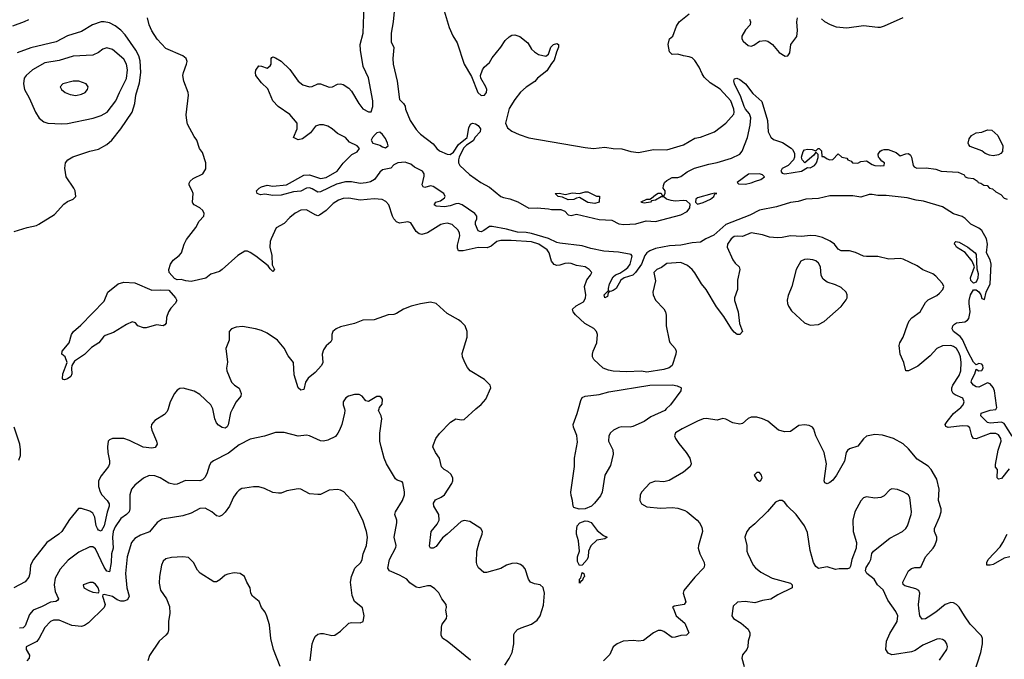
# Model space of a CAD drawing. Header units: inches. Extents: x 2001573 to 2220545, y 644482 to 846830.
# Tile 599 of 656: x 2137150 to 2144150, y 718221 to 722766. Entities that reach past the tile are written whole.
import ezdxf

# ---------------------------------------------------------------- set-up
doc = ezdxf.new("R2010")
doc.units = ezdxf.units.IN
doc.header["$MEASUREMENT"] = 0
for name, color, linetype in [('C1731', 7, 'Continuous'), ('C1732', 7, 'Continuous'), ('C1741', 7, 'Continuous'), ('C1742', 7, 'Continuous')]:
    doc.layers.add(name, color=color, linetype=linetype)

msp = doc.modelspace()

# ---------------------------------------------------------------- linework, layer by layer
at = {"layer": 'C1731', "color": 5}
for points, elevation in [([(2138205.1, 720000), (2138199.1, 719980.9), (2138179.5, 719960.5), (2138110, 719918.3), (2138088.4, 719890), (2138085.4, 719870), (2138088.9, 719848.9), (2138124, 719770), (2138126.7, 719750), (2138114.6, 719725.4), (2138090, 719721.7), (2138029.1, 719729.1), (2137930, 719776.9), (2137890, 719789.7), (2137810, 719791.2), (2137790, 719780.9), (2137780.5, 719770), (2137774.4, 719730), (2137776.4, 719690), (2137790, 719632), (2137788.8, 719610), (2137782, 719590), (2137730, 719525.6), (2137711.5, 719488.5), (2137711.3, 719450), (2137723.5, 719410), (2137733.5, 719390), (2137771.3, 719350), (2137786, 719326), (2137786.3, 719310), (2137772.6, 719267.4), (2137751.6, 719168.4), (2137730, 719131.6), (2137710, 719139.5), (2137702.7, 719150), (2137694.1, 719170), (2137683.7, 719230), (2137670, 719258.7), (2137650, 719272.9), (2137590, 719292.9), (2137567.9, 719292.1), (2137504.7, 719215.3), (2137450.1, 719129.9), (2137428.8, 719110), (2137343.1, 719050), (2137247.8, 718930), (2137228.3, 718890), (2137223, 718830), (2137215.6, 718804.4), (2137189.2, 718770.8), (2137107.8, 718727.8)], 220), ([(2139459.2, 720000), (2139462, 719990), (2139460.5, 719970), (2139440.4, 719890), (2139424.4, 719850), (2139413, 719827), (2139394.9, 719805.1), (2139341.3, 719778.7), (2139310, 719772.1), (2139290, 719773.3), (2139210, 719809.8), (2139190, 719812.7), (2139130, 719807.4), (2139030, 719832), (2138968.3, 719831.7), (2138890, 719806), (2138790, 719784.2), (2138710, 719745.4), (2138634.1, 719685.9), (2138528.2, 719631.8), (2138510, 719616.2), (2138499.9, 719600.1), (2138481.4, 719538.6), (2138467.3, 719512.7), (2138450, 719497.4), (2138431, 719489), (2138330, 719492.3), (2138270, 719465.6), (2138250, 719462.2), (2138210, 719471.7), (2138150, 719511.5), (2138110, 719524), (2138070, 719526.2), (2138030.9, 719509.1), (2137970, 719458.3), (2137945.8, 719430), (2137933.8, 719390), (2137932.6, 719290), (2137928.1, 719270), (2137910.3, 719250), (2137870, 719220.9), (2137830, 719163.1), (2137814.2, 719130), (2137810.5, 719090), (2137814.2, 719010), (2137802.5, 718970), (2137800.2, 718910), (2137790, 718843.5), (2137770, 718848.4), (2137750, 718875.7), (2137690, 719006), (2137670, 719020.4), (2137650, 719019.1), (2137570, 718981.5), (2137494.1, 718925.9), (2137439.3, 718860.7), (2137402.5, 718797.5), (2137394.4, 718750), (2137403.2, 718703.2), (2137427.4, 718650), (2137420.3, 718639.7), (2137407.4, 718632.6), (2137370, 718627.6), (2137310, 718595.9), (2137245.3, 718570), (2137220.7, 718539.3), (2137190, 718458.7), (2137174.6, 718445.4), (2137150, 718441.6)], 240), ([(2138663.8, 720000), (2138648.7, 719971.3), (2138632.7, 719887.3), (2138626.5, 719873.5), (2138610, 719863.5), (2138590, 719867.1), (2138564.2, 719884.2), (2138550, 719901.5), (2138537.5, 719930), (2138526.7, 719990), (2138522.5, 720000)], 220), ([(2140000, 718731.4), (2139990, 718729.3), (2139970, 718734), (2139923.9, 718763.9), (2139902, 718790), (2139850, 718818.8), (2139778.4, 718850), (2139768.4, 718868.4), (2139779.1, 718930), (2139824.9, 719015.1), (2139826.6, 719030), (2139811.9, 719090), (2139831.8, 719191.8), (2139832, 719210), (2139818, 719250), (2139821, 719270), (2139871, 719349), (2139885.3, 719390), (2139886, 719410), (2139875.3, 719475.3), (2139870, 719481.2), (2139833, 719493), (2139823.1, 719503.1), (2139758, 719610), (2139740.9, 719650), (2139719.6, 719730), (2139711.6, 719770), (2139711.7, 719828.3), (2139725.2, 719930), (2139721.2, 719950), (2139702, 719990), (2139705.5, 720000)], 240), ([(2137144.6, 719635.4), (2137155, 719670), (2137157.3, 719710), (2137150.5, 719750), (2137110, 719871.1)], 220), ([(2139214.5, 718210), (2139230, 718331), (2139244, 718370), (2139254.3, 718385.7), (2139270, 718399.5), (2139290, 718405.3), (2139310, 718405.3), (2139370, 718390.5), (2139390, 718393.4), (2139430, 718420.4), (2139490, 718477), (2139510, 718483.7), (2139570, 718480.5), (2139591.6, 718490), (2139598.4, 718530), (2139587.5, 718587.5), (2139530, 718632.7), (2139514.8, 718674.8), (2139501.4, 718770), (2139508.4, 718810), (2139532.2, 718867.8), (2139575.3, 718910), (2139584, 718930), (2139593.2, 718970), (2139616.8, 719030), (2139622.3, 719090), (2139615.9, 719130), (2139590, 719209.5), (2139527.6, 719330), (2139455.6, 719410), (2139430, 719423.5), (2139410, 719427.2), (2139350, 719423), (2139290, 719392.3), (2139270, 719392.3), (2139210, 719398), (2139150, 719429), (2139130, 719432), (2139050, 719418), (2139010, 719402.7), (2138990, 719400.9), (2138950, 719406.6), (2138890, 719433.6), (2138850, 719446), (2138812.5, 719447.5), (2138750, 719438), (2138730, 719434.5), (2138710, 719422.9), (2138693.8, 719406.2), (2138670, 719372), (2138640.8, 719310), (2138610, 719266), (2138590, 719245.6), (2138570, 719235.6), (2138550, 719241.6), (2138515.6, 719270), (2138470, 719296), (2138430, 719293.7), (2138370, 719260.5), (2138310, 719239.7), (2138163.7, 719216.3), (2138126.8, 719193.2), (2138074.2, 719125.8), (2138010, 719102), (2137970, 719080.5), (2137944.7, 719050), (2137915.6, 718950), (2137903.6, 718830), (2137911.9, 718730), (2137927.7, 718670), (2137915.9, 718644.1), (2137890, 718634.2), (2137870, 718635), (2137844, 718644), (2137810, 718667.3), (2137750, 718682), (2137741, 718679), (2137738, 718670), (2137759.1, 718610), (2137750.7, 718590), (2137639.2, 718480.8), (2137610, 718460.9), (2137590, 718454), (2137521, 718461), (2137430, 718499.8), (2137390, 718498.2), (2137370, 718489.7), (2137330, 718446), (2137289.5, 718370.5), (2137272.1, 718347.9), (2137197.3, 718310), (2137195.5, 718290), (2137219.1, 718250), (2137218, 718230), (2137200.4, 718210)], 260), ([(2139002, 718170), (2138955.1, 718290), (2138935.8, 718370), (2138925.6, 718465.6), (2138907.6, 718527.6), (2138895.3, 718555.3), (2138869.4, 718590), (2138851.8, 718631.8), (2138805.2, 718670), (2138792.7, 718690), (2138789.3, 718730), (2138765.2, 718770), (2138749.3, 718809.3), (2138718, 718830), (2138675.5, 718835.5), (2138630, 718827), (2138610, 718818.4), (2138573.8, 718786.2), (2138550, 718771.8), (2138530, 718772), (2138432.9, 718832.9), (2138415.6, 718855.6), (2138386.6, 718910), (2138350, 718944.5), (2138310, 718948), (2138230, 718944.2), (2138190, 718935.6), (2138170, 718918), (2138158, 718890), (2138145, 718810), (2138142.6, 718762.6), (2138151.3, 718711.3), (2138194.9, 718650), (2138215.6, 718595.6), (2138218, 718550), (2138208.9, 718490), (2138208.5, 718430), (2138202.4, 718410), (2138190, 718392.3), (2138142, 718350), (2138072.9, 718247.1), (2138061.7, 718210)], 280)]:
    msp.add_lwpolyline(points, dxfattribs=dict(at, elevation=elevation))
at = {"layer": 'C1731', "color": 5, "elevation": 260}
msp.add_lwpolyline([(2137670, 718766), (2137650, 718766), (2137602, 718750), (2137606, 718730), (2137641, 718710), (2137670, 718699.1), (2137710, 718694), (2137715.3, 718704.7), (2137709.2, 718730), (2137690, 718756)], close=True, dxfattribs=at)
at = {"layer": 'C1732', "color": 5}
for points, elevation in [([(2139823.8, 722950), (2139804.6, 722750), (2139790.3, 722670), (2139792.2, 722610), (2139809.2, 722569.2), (2139803.5, 722490), (2139805.8, 722450), (2139834.4, 722330), (2139850, 722199.1), (2139879.1, 722170), (2139890, 722151), (2139893.4, 722130), (2139927.2, 722050), (2139970, 721984.9), (2139990, 721961.5), (2140000, 721953.8)], 160), ([(2140000, 721696.5), (2139957.8, 721717.8), (2139930, 721738.8), (2139902.4, 721750), (2139890, 721753.1), (2139838, 721750), (2139810, 721734), (2139788.2, 721711.8), (2139730, 721698.3), (2139710, 721682.9), (2139671.8, 721630), (2139644.8, 721615.2), (2139613.7, 721606.3), (2139570, 721602.2), (2139510, 721613.9), (2139466.3, 721613.7), (2139401.7, 721598.3), (2139290, 721543), (2139270, 721541.3), (2139230, 721564.9), (2139210, 721571.4), (2139190, 721568.4), (2139150, 721548.4), (2139097.1, 721542.9), (2139010, 721519.7), (2138950, 721517.7), (2138893.8, 721526.2), (2138862.6, 721522.6), (2138839.3, 721530), (2138834.5, 721550), (2138852.3, 721570), (2138870, 721578.3), (2138910, 721590.3), (2138950, 721584.4), (2139047.5, 721592.5), (2139170, 721660.7), (2139210, 721663.2), (2139290, 721638), (2139330, 721644.7), (2139408, 721690), (2139450, 721747.2), (2139511.8, 721808.2), (2139550, 721827.6), (2139565.1, 721850), (2139549.6, 721870), (2139495.7, 721895.7), (2139467.6, 721930), (2139410, 721958.6), (2139371.2, 721991.2), (2139340.4, 722010), (2139310, 722019.2), (2139281.2, 722018.8), (2139252.7, 722010), (2139217.2, 721962.8), (2139160.5, 721919.5), (2139130, 721913.3), (2139096, 721930), (2139124.2, 721990), (2139123.1, 722030), (2139071.9, 722091.9), (2138988.7, 722148.7), (2138950, 722189.7), (2138913.9, 722273.9), (2138870, 722318), (2138828.2, 722370), (2138825.7, 722390), (2138830, 722407.3), (2138850, 722438), (2138870, 722436), (2138910, 722422), (2138930, 722438), (2138937.2, 722450), (2138938, 722490), (2138942, 722498), (2138950, 722502), (2138970, 722496), (2139010, 722470.4), (2139070, 722412.7), (2139130, 722330.5), (2139163.8, 722303.8), (2139210, 722288.7), (2139230, 722292.7), (2139270, 722310.8), (2139289.3, 722310.7), (2139350, 722287.4), (2139374, 722290), (2139410, 722308.2), (2139430, 722310.4), (2139450, 722304.9), (2139490, 722279.5), (2139510, 722259.3), (2139560.3, 722170), (2139590, 722133.1), (2139630, 722111.5), (2139650, 722110.4), (2139661.6, 722150), (2139659.9, 722190), (2139630, 722353.7), (2139593.2, 722433.2), (2139573.9, 722550), (2139571.4, 722590), (2139591.7, 722670), (2139600.4, 722870)], 160), ([(2137213.7, 722766.3), (2137183.1, 722750), (2137099.1, 722720.9)], 180), ([(2137110, 721260.4), (2137204, 721290), (2137270, 721304.6), (2137286.9, 721313.1), (2137398.8, 721381.2), (2137464.2, 721455.8), (2137490, 721474.9), (2137529.6, 721490.4), (2137549.2, 721510), (2137545.1, 721550), (2137535.6, 721570), (2137481.6, 721650), (2137471.6, 721710), (2137477, 721750), (2137492.7, 721770), (2137528.4, 721791.6), (2137650, 721832.9), (2137710, 721846.3), (2137770, 721878.3), (2137804.7, 721910), (2137869.9, 721990.1), (2137949.9, 722110.1), (2137969.9, 722170), (2137977.1, 722230), (2138001.7, 722318.3), (2138012.3, 722390), (2138007, 722473), (2137997.2, 722510), (2137975.5, 722550), (2137899.1, 722659.1), (2137870, 722690.7), (2137830, 722722), (2137790, 722744.2), (2137751.8, 722751.8), (2137730.1, 722749.9), (2137667.2, 722730), (2137590, 722681.4), (2137490, 722650.6), (2137410, 722608.4), (2137230, 722565.8), (2137132.2, 722530)], 220), ([(2140000, 721242.2), (2139990, 721245.2), (2139970, 721262), (2139930, 721323.1), (2139910, 721329.8), (2139850, 721319.4), (2139829.9, 721329.9), (2139810.9, 721350), (2139799.8, 721370), (2139775.2, 721450), (2139754.4, 721474.4), (2139727.5, 721487.5), (2139670, 721494.4), (2139570, 721483.2), (2139490, 721498.8), (2139450, 721496.5), (2139416.5, 721483.5), (2139378.8, 721461.2), (2139328.1, 721410), (2139282.9, 721377.1), (2139270, 721373.2), (2139250, 721379.5), (2139190, 721415.2), (2139150, 721412.2), (2139108.4, 721391.6), (2139070, 721360.3), (2139030, 721317.2), (2138972.7, 721287.3), (2138939, 721210), (2138931.7, 721190), (2138928.6, 721150), (2138942.2, 721090), (2138945.1, 721025.1), (2138962, 720990), (2138950, 720976), (2138930, 720996), (2138917.4, 721017.4), (2138830, 721086), (2138790, 721112.2), (2138770, 721120.7), (2138750, 721120.3), (2138700.2, 721090), (2138590, 720991.5), (2138570, 720978), (2138510, 720958), (2138474.4, 720930), (2138370, 720906.6), (2138332.3, 720910), (2138298.9, 720918.9), (2138270, 720918.6), (2138250, 720926.8), (2138213.5, 720970), (2138211.1, 720990), (2138223.1, 721030), (2138242.4, 721057.6), (2138285, 721090), (2138301.2, 721110), (2138319.1, 721170), (2138335.5, 721204.5), (2138402.2, 721290), (2138426.5, 721333.5), (2138458.4, 721370), (2138461.6, 721390), (2138451.6, 721410), (2138430, 721429.6), (2138389.7, 721449.7), (2138381.7, 721461.7), (2138378.7, 721470), (2138383.6, 721530), (2138377.6, 721550), (2138354.5, 721590), (2138354.8, 721605.2), (2138361.7, 721618.3), (2138383.3, 721636.7), (2138452.3, 721670), (2138472.9, 721707.1), (2138473.6, 721750), (2138450, 721822), (2138429.4, 721850), (2138409.4, 721910), (2138390, 721937.2), (2138344.2, 722024.2), (2138337.6, 722050), (2138333.6, 722090), (2138351.5, 722230), (2138347.8, 722250), (2138316.4, 722330), (2138311.1, 722370), (2138314, 722390), (2138336.9, 722450), (2138340.7, 722470), (2138334.5, 722490), (2138309.6, 722510), (2138190, 722562.7), (2138126.7, 722626.7), (2138090, 722686.5), (2138072, 722730), (2138060, 722780)], 180), ([(2140000, 720747), (2139990, 720745.4), (2139933.7, 720730), (2139878.6, 720710), (2139830, 720678.8), (2139810, 720671.5), (2139770, 720669.8), (2139670, 720634), (2139590, 720630.9), (2139530, 720606.9), (2139430, 720583.6), (2139399.6, 720570), (2139375.5, 720550), (2139368.9, 720530), (2139368.3, 720491.7), (2139363.4, 720476.6), (2139330, 720449.4), (2139310, 720419.5), (2139299.6, 720390), (2139305.3, 720330), (2139296.9, 720310), (2139250, 720259.7), (2139200.9, 720219.1), (2139181.3, 720190), (2139170, 720138), (2139150, 720133.2), (2139129.5, 720150), (2139102.8, 720242.8), (2139096, 720330), (2139058.5, 720378.5), (2139030, 720432), (2138982.7, 720490), (2138910, 720537.8), (2138870, 720558), (2138827, 720570), (2138734.3, 720585.7), (2138690, 720580.4), (2138657.3, 720570), (2138640.3, 720550), (2138639.5, 720490), (2138615.5, 720430), (2138628.2, 720331.8), (2138620.4, 720290), (2138622, 720270), (2138657, 720190), (2138676.4, 720170), (2138710, 720148.7), (2138725.6, 720110), (2138721.6, 720090), (2138690, 720049.7), (2138663.8, 720000)], 220), ([(2138522.5, 720000), (2138510, 720029.7), (2138430, 720102.5), (2138390, 720125.7), (2138311.8, 720148.2), (2138290, 720146), (2138270, 720133.6), (2138250.2, 720109.8), (2138220.9, 720050), (2138205.1, 720000)], 220), ([(2139705.5, 720000), (2139709, 720010), (2139726.3, 720033.7), (2139729.2, 720069.2), (2139721.2, 720081.2), (2139710, 720089), (2139690, 720089.3), (2139630, 720053.2), (2139610, 720057.2), (2139586, 720090), (2139563.3, 720103.3), (2139530, 720102.9), (2139488.8, 720091.2), (2139470, 720079.3), (2139450.8, 720050), (2139450.7, 720030), (2139459.2, 720000)], 240)]:
    msp.add_lwpolyline(points, dxfattribs=dict(at, elevation=elevation))
for points, elevation in [([(2137770, 722565.8), (2137742.4, 722557.6), (2137710, 722532.6), (2137670, 722515.1), (2137530, 722507.9), (2137430, 722475.4), (2137330, 722459.5), (2137242.6, 722410), (2137195.3, 722370), (2137183.1, 722350), (2137178, 722310), (2137184.2, 722270), (2137218.3, 722210), (2137261.7, 722110), (2137290, 722066), (2137321.6, 722041.6), (2137350, 722031.7), (2137450, 722025.8), (2137490, 722028), (2137673.8, 722066.2), (2137730, 722084.5), (2137773.3, 722110), (2137835, 722190), (2137859.1, 722250), (2137910, 722348.7), (2137916.2, 722410), (2137909.2, 722450), (2137890, 722485.3), (2137810, 722555.3)], 240), ([(2137530, 722329.7), (2137457.3, 722310), (2137438, 722290), (2137448, 722270), (2137473.4, 722250), (2137510, 722234.6), (2137550, 722228.1), (2137590, 722236), (2137616.2, 722250), (2137631.6, 722270), (2137636.2, 722290), (2137623.7, 722310), (2137570, 722329.7)], 260), ([(2139710, 721966.8), (2139690, 721961.4), (2139677.7, 721950), (2139659.3, 721930), (2139650.2, 721910), (2139661.3, 721890), (2139710, 721873.7), (2139730, 721862.2), (2139750, 721855.6), (2139770, 721868.8), (2139765.7, 721890), (2139750, 721921.5), (2139730, 721951.2)], 160), ([(2138090, 720843.1), (2138150, 720846.7), (2138210, 720843.4), (2138258.7, 720790), (2138266.8, 720770), (2138255.9, 720750), (2138224.2, 720715.8), (2138208.1, 720690), (2138195, 720650), (2138191.3, 720608.7), (2138182.8, 720597.2), (2138170, 720589.8), (2138123.1, 720596.9), (2138050, 720577.7), (2138030, 720577.4), (2137990, 720589.6), (2137972.7, 720612.7), (2137950, 720618), (2137910, 720601), (2137816.6, 720543.4), (2137759.1, 720520.9), (2137747.3, 720512.7), (2137713.1, 720470), (2137662.1, 720437.9), (2137610, 720386), (2137539.4, 720340.6), (2137521.7, 720310), (2137518.2, 720290), (2137520.2, 720250), (2137514.7, 720230), (2137490, 720213.1), (2137470, 720207.2), (2137459, 720210), (2137455.5, 720215.5), (2137457.2, 720250), (2137487.6, 720330), (2137474, 720370), (2137449.6, 720390), (2137452.3, 720410), (2137501.6, 720470), (2137519.5, 720530), (2137532.3, 720550), (2137584.9, 720595.1), (2137750, 720766), (2137776.9, 720830), (2137850, 720890.3), (2137890, 720902), (2137970, 720896)], 180)]:
    msp.add_lwpolyline(points, close=True, dxfattribs=dict(at, elevation=elevation))
at = {"layer": 'C1741', "color": 5}
for points, elevation in [([(2140599.5, 718180.5), (2140630, 718226), (2140652.5, 718270), (2140662.2, 718330), (2140663.9, 718396.1), (2140669.4, 718410.6), (2140690, 718432), (2140714.6, 718445.4), (2140790, 718470.9), (2140830, 718500.2), (2140850, 718530.3), (2140873.8, 718606.2), (2140880.5, 718690), (2140872.4, 718732.4), (2140849.9, 718749.9), (2140810, 718757), (2140782.7, 718770), (2140767.2, 718790), (2140744.2, 718864.2), (2140730, 718880.8), (2140710, 718894.4), (2140683.3, 718903.3), (2140650, 718902), (2140610.5, 718890), (2140570, 718866.9), (2140470, 718838), (2140450, 718839), (2140411.1, 718871.1), (2140401.7, 718890), (2140398.8, 718910), (2140399.3, 718990), (2140418.7, 719061.3), (2140438, 719110), (2140440.7, 719130), (2140429.4, 719150), (2140350, 719200.6), (2140310, 719206.2), (2140290, 719200.9), (2140190, 719110.5), (2140155.4, 719084.6), (2140110, 719022.7), (2140089.8, 719009.8), (2140071.5, 719011.5), (2140064.5, 719024.5), (2140074.6, 719130), (2140119.4, 719180.6), (2140132.6, 719210), (2140129, 719250), (2140095, 719310), (2140092.6, 719330), (2140106.5, 719353.5), (2140147.8, 719372.2), (2140170.9, 719390), (2140222.7, 719470), (2140229.7, 719490), (2140229.7, 719510), (2140216.1, 719536.1), (2140195.3, 719555.3), (2140167, 719570), (2140149, 719589), (2140134, 719650), (2140106.6, 719690), (2140087.6, 719730), (2140091.8, 719748.2), (2140109.5, 719790.5), (2140134.8, 719825.2), (2140213, 719907), (2140250, 719930.4), (2140290, 719923.7), (2140310, 719925.3), (2140393.5, 720000)], 220), ([(2141746.2, 720000), (2141735.8, 719990), (2141637, 719943), (2141590, 719911.6), (2141510, 719874.4), (2141490, 719869.9), (2141430, 719872.2), (2141410, 719867.9), (2141371.1, 719850), (2141350.2, 719830), (2141338.6, 719810), (2141337.1, 719770), (2141367.6, 719710), (2141370, 719678), (2141350, 719598), (2141311.4, 719528.6), (2141291, 719409), (2141278.5, 719381.5), (2141236.9, 719330), (2141216.5, 719310), (2141170, 719289.3), (2141128.3, 719288.3), (2141090, 719299.3), (2141084.7, 719310), (2141081.5, 719350), (2141070, 719385.2), (2141068.4, 719408.4), (2141094.5, 719590), (2141094.3, 719650), (2141116.8, 719763.2), (2141110.4, 719810.4), (2141087.9, 719870), (2141085, 719890), (2141113.1, 719966.9), (2141122.6, 720000)], 180), ([(2144184.4, 719575.6), (2144130, 719505.3), (2144110, 719501.1), (2144100.5, 719510), (2144102, 719570), (2144086.7, 719586.7), (2144086.4, 719606.4), (2144106.6, 719706.6), (2144126.7, 719770), (2144126.4, 719790), (2144110, 719816.9), (2144090, 719826), (2144050, 719826), (2143950, 719788.5), (2143930, 719789.8), (2143919.5, 719810), (2143906, 719866), (2143890, 719877.9), (2143850, 719879.4), (2143750, 719867.7), (2143734.3, 719874.3), (2143730.6, 719890), (2143743.1, 719910), (2143790, 719967.2), (2143829.4, 720000)], 180), ([(2144205.6, 719805.6), (2144150, 719895.5), (2144130, 719905.3), (2144050, 719899.7), (2144030, 719904.6), (2143983, 719950), (2143986, 719970), (2144050, 719990.4), (2144090, 719995.5), (2144092, 720000)], 160), ([(2143938.5, 718130), (2143982.2, 718270), (2143995.4, 718330), (2143995.8, 718370), (2143987.6, 718387.6), (2143908.4, 718470), (2143866, 718530), (2143830, 718591.6), (2143810, 718611.5), (2143790, 718622), (2143770, 718624.4), (2143730, 718611), (2143663.6, 718556.4), (2143610, 718520.3), (2143590, 718509), (2143565.9, 718505.9), (2143550.5, 718530.5), (2143542.5, 718582.5), (2143541.2, 718610), (2143550.4, 718690), (2143541.4, 718710), (2143521.9, 718721.9), (2143443.1, 718743.1), (2143431.6, 718751.6), (2143429, 718770), (2143469.9, 718850), (2143490, 718866.8), (2143514.2, 718874.2), (2143550, 718874), (2143559, 718881), (2143589.9, 718950.1), (2143644, 719010), (2143656.4, 719030), (2143669.7, 719070), (2143671.5, 719090), (2143654.7, 719130), (2143654.8, 719150), (2143689.4, 719230), (2143701.7, 719270), (2143700.3, 719290), (2143681.2, 719350), (2143687.4, 719430), (2143670, 719500.3), (2143630, 719570.6), (2143610, 719593.4), (2143530, 719643.9), (2143470, 719717.2), (2143430, 719752.3), (2143362, 719790), (2143285.2, 719814.8), (2143230, 719819.5), (2143170, 719805.6), (2143150, 719787.1), (2143110, 719735.6), (2143050, 719716.3), (2143036.2, 719703.8), (2143026.7, 719690), (2143014.7, 719630), (2142957.7, 719530), (2142930, 719493.7), (2142910, 719476.9), (2142890, 719468), (2142875.1, 719475.1), (2142868.4, 719490), (2142885.2, 719610), (2142870, 719689.5), (2142809.3, 719810), (2142796, 719856), (2142787.6, 719870), (2142763.3, 719883.3), (2142730, 719887.9), (2142690, 719882), (2142630, 719839.6), (2142590, 719838), (2142543.7, 719850), (2142470, 719913.5), (2142430, 719930.7), (2142390, 719940.9), (2142350, 719942.4), (2142330, 719931.8), (2142290, 719895.6), (2142270, 719891.1), (2142221.3, 719901.3), (2142170, 719926.9), (2142150, 719931.6), (2142110, 719920.7), (2142030, 719931.9), (2142010, 719929.9), (2141970, 719913.8), (2141860.4, 719859.6), (2141813.4, 719830), (2141806.5, 719810), (2141813.4, 719790), (2141835.4, 719755.4), (2141889.1, 719690), (2141913.8, 719650), (2141924.9, 719610), (2141918, 719590), (2141870, 719551), (2141768, 719492), (2141730, 719482.9), (2141670, 719487.7), (2141630, 719473.6), (2141573.4, 719410), (2141562.6, 719390), (2141558.2, 719350), (2141570, 719325.8), (2141610, 719305.3), (2141705.3, 719294.7), (2141790, 719299.7), (2141830, 719294.2), (2141878.4, 719278.4), (2141895.5, 719270), (2141966.7, 719210), (2141983.8, 719190), (2141999.8, 719159.8), (2142004.9, 719130), (2141975.3, 719030), (2141974.3, 719010), (2141985.5, 718970), (2142015.8, 718910), (2142019, 718890), (2142013.1, 718870), (2141950, 718804.7), (2141872.2, 718710), (2141867.4, 718690), (2141884.9, 718630), (2141874, 718610), (2141802.4, 718597.6), (2141791, 718590), (2141799.1, 718579.1), (2141817.1, 718530), (2141878, 718478), (2141908.4, 718410), (2141890, 718391.6), (2141850, 718389.8), (2141810, 718377.7), (2141790, 718376.4), (2141730, 718418.4), (2141710, 718426.4), (2141690, 718426), (2141657.1, 718410), (2141584.9, 718355.1), (2141550.3, 718349.7), (2141514, 718354), (2141441, 718350), (2141398, 718330), (2141370.3, 718309.7), (2141345.3, 718254.7), (2141301.7, 718210)], 220), ([(2143690, 718215.5), (2143740.4, 718290), (2143745.4, 718310), (2143742, 718330), (2143729.8, 718349.8), (2143710, 718362.6), (2143690, 718367.1), (2143670, 718364.7), (2143570, 718320.5), (2143515.6, 718284.4), (2143490, 718274), (2143370, 718254.5), (2143350, 718253.5), (2143323.7, 718263.7), (2143308.5, 718290), (2143312.7, 718350), (2143335.8, 718404.2), (2143388.2, 718490), (2143393, 718530), (2143380.1, 718560.1), (2143322.3, 718642.3), (2143290, 718715.1), (2143249.7, 718749.7), (2143225.1, 718790), (2143172, 718830), (2143162.9, 718850), (2143167.2, 718872.8), (2143190, 718906), (2143200.4, 718930), (2143207.9, 718972.1), (2143219.3, 718990), (2143337.1, 719082.9), (2143426.6, 719130), (2143449.5, 719150), (2143462.4, 719170), (2143488.3, 719250), (2143489.7, 719270), (2143477.6, 719370), (2143468.1, 719388.1), (2143457.4, 719397.4), (2143432.2, 719412.2), (2143390, 719427.6), (2143350, 719432.7), (2143335.5, 719424.5), (2143296.7, 719383.3), (2143271.3, 719370), (2143230, 719366.6), (2143170, 719375.1), (2143150, 719369.3), (2143130, 719346), (2143088.4, 719270), (2143074.4, 719210), (2143076.4, 719130), (2143098.7, 719050), (2143097.6, 719010), (2143065.5, 718930), (2143056.7, 718883.3), (2143050.3, 718869.7), (2143035.1, 718864.9), (2142976.7, 718863.3), (2142950, 718858), (2142890, 718877.2), (2142830, 718867.3), (2142810, 718879.3), (2142794, 718910), (2142770, 718995.3), (2142750, 719122), (2142730, 719169.3), (2142669.6, 719250), (2142609.7, 719309.7), (2142590, 719336), (2142570, 719349.3), (2142550, 719349.3), (2142522.5, 719337.5), (2142467.5, 719272.5), (2142376.7, 719183.3), (2142335.5, 719150), (2142319.3, 719130), (2142306.4, 719090), (2142319.5, 719030), (2142320.3, 718990), (2142325.7, 718970), (2142363.7, 718890), (2142380.4, 718870), (2142419.9, 718839.9), (2142498.7, 718798.7), (2142630, 718762), (2142642, 718750), (2142642, 718730), (2142540.6, 718679.4), (2142490, 718648), (2142430, 718638.7), (2142376.9, 718623.1), (2142308.4, 718631.6), (2142253.4, 718626.6), (2142222, 718598), (2142214, 718530), (2142226, 718510), (2142278.9, 718478.9), (2142330, 718434), (2142341.6, 718410), (2142341.6, 718390), (2142330.3, 718349.7), (2142326.3, 718310), (2142319, 718290), (2142290, 718252), (2142284.6, 718230), (2142301.7, 718170)], 240), ([(2144190, 718948), (2144150, 718939.2), (2144070, 718895), (2144049.3, 718889.3), (2144026, 718890), (2144025, 718910), (2144036, 718930), (2144119.9, 719020.1), (2144140.6, 719050), (2144170.3, 719109.7)], 180), ([(2140354.7, 718214.7), (2140190, 718349.6), (2140158, 718370), (2140147, 718390), (2140149.4, 718450), (2140154.5, 718470), (2140183.6, 718510), (2140186, 718530), (2140179.6, 718570), (2140183.6, 718590), (2140181.6, 718610), (2140151.6, 718650), (2140130, 718694), (2140102.7, 718722.7), (2140070, 718742), (2140050, 718742), (2140000, 718731.4)], 240)]:
    msp.add_lwpolyline(points, dxfattribs=dict(at, elevation=elevation))
for points, elevation in [([(2142410, 719548.7), (2142390, 719548.7), (2142371.3, 719530), (2142390, 719498), (2142410, 719486), (2142418, 719490), (2142428.7, 719510), (2142424, 719530)], 240), ([(2141130, 718886.6), (2141116.2, 718916.2), (2141116.9, 718950), (2141129.5, 718990.5), (2141122.6, 719062.6), (2141109.7, 719110), (2141109.7, 719130.3), (2141113.6, 719170), (2141133.3, 719190), (2141170, 719205.8), (2141190, 719203.5), (2141213.2, 719193.2), (2141256.1, 719136.1), (2141301.4, 719101.4), (2141327.7, 719090), (2141310, 719077.6), (2141252.7, 719067.3), (2141210, 719026.6), (2141193.4, 718990), (2141192.2, 718950), (2141183.7, 718930), (2141150, 718889)], 180), ([(2141130, 718762), (2141129.8, 718790), (2141139.6, 718800.4), (2141150, 718838), (2141162, 718830), (2141166, 718810), (2141157.5, 718802.5), (2141150, 718779), (2141142, 718778)], 180)]:
    msp.add_lwpolyline(points, close=True, dxfattribs=dict(at, elevation=elevation))
at = {"layer": 'C1742', "color": 5}
for points, elevation in [([(2140168.9, 722828.9), (2140203.5, 722710), (2140230, 722651.7), (2140261.4, 722601.4), (2140309.4, 722450), (2140361.5, 722361.5), (2140407.8, 722250), (2140430, 722226.7), (2140454.5, 722230), (2140469.3, 722250), (2140471.2, 722270), (2140464.5, 722290), (2140429.3, 722350), (2140426.6, 722370), (2140440.9, 722410), (2140452.7, 722430), (2140490, 722462.8), (2140510, 722494.8), (2140572, 722570), (2140602.3, 722617.7), (2140630, 722645.5), (2140650, 722657.1), (2140670, 722658.4), (2140707, 722647), (2140762, 722602), (2140790, 722558), (2140810, 722538), (2140839.8, 722519.8), (2140890, 722506), (2140910, 722522), (2140926.6, 722570), (2140945.2, 722590), (2140970, 722597.3), (2140981, 722590), (2140980.7, 722570), (2140965.5, 722534.5), (2140950, 722478), (2140930, 722455.3), (2140897.4, 722402.6), (2140830.7, 722350), (2140812.6, 722327.4), (2140750, 722286.6), (2140710, 722251.1), (2140670, 722199.7), (2140630, 722134.3), (2140604.1, 722030), (2140618.8, 721998.8), (2140650, 721974.2), (2140700.5, 721950), (2140770, 721925.8), (2141170, 721857.8), (2141230, 721852.1), (2141310, 721860.7), (2141369.8, 721850.2), (2141430, 721848.5), (2141494.8, 721830), (2141550, 721823.2), (2141656.2, 721843.8), (2141750, 721842), (2141870, 721876.2), (2141950, 721923.2), (2141990, 721931.2), (2142089.6, 721970), (2142171.5, 722030), (2142226.2, 722093.8), (2142229.8, 722110.2), (2142227.2, 722130), (2142206.4, 722190), (2142130, 722273.7), (2142058.4, 722318.4), (2142017.3, 722357.3), (2142001.6, 722381.6), (2141981.4, 722430), (2141950, 722476.9), (2141930, 722495.3), (2141910, 722503.5), (2141868.5, 722508.5), (2141830, 722520.9), (2141790, 722519), (2141770, 722538), (2141759.3, 722590), (2141769, 722630), (2141792.7, 722650), (2141818.6, 722721.4), (2141838, 722750), (2141910, 722808.4)], 180), ([(2142338.7, 722770), (2142346.7, 722750), (2142343.8, 722730), (2142310, 722694.5), (2142283.8, 722650), (2142284.9, 722630), (2142292.5, 722612.5), (2142330, 722583), (2142350, 722579.1), (2142370, 722584.9), (2142410, 722613.4), (2142450, 722618.3), (2142470, 722612.9), (2142503.1, 722590), (2142550, 722534), (2142592, 722508), (2142611.5, 722508.5), (2142625.2, 722530), (2142632.3, 722590), (2142674.3, 722645.7), (2142681, 722690), (2142675.6, 722750), (2142679.6, 722780.4)], 180), ([(2142851.5, 722771.5), (2142872.4, 722752.4), (2142911.2, 722731.2), (2142955.3, 722715.3), (2143030, 722709.2), (2143150, 722724.5), (2143250, 722712.6), (2143270, 722714), (2143297.8, 722722.2), (2143430, 722782)], 180), ([(2140000, 721953.8), (2140090, 721884.9), (2140116.3, 721850), (2140135.1, 721835.1), (2140190, 721811.3), (2140210, 721808.3), (2140235, 721825), (2140270, 721879), (2140330.8, 721929.2), (2140342.4, 721997.6), (2140355.1, 722024.9), (2140370, 722030.5), (2140390, 722026.4), (2140410, 722013.7), (2140427, 721990), (2140424.4, 721970), (2140389.1, 721930.9), (2140373.7, 721906.3), (2140325.8, 721874.2), (2140306.6, 721853.4), (2140274.8, 721790), (2140269.5, 721770.5), (2140270.8, 721750), (2140279.3, 721730), (2140347, 721667), (2140428.9, 721608.9), (2140490, 721576.9), (2140570, 721510.9), (2140590, 721501.7), (2140634.1, 721494.1), (2140691.9, 721471.9), (2140770, 721425.9), (2140830, 721429.3), (2140910, 721422.2), (2140930, 721416.5), (2140997.7, 721417.7), (2141025.4, 721405.4), (2141050, 721379.6), (2141070, 721374.3), (2141110, 721384.5), (2141270, 721345.8), (2141360.7, 721340.7), (2141410, 721315.9), (2141444.7, 721310), (2141530, 721314.7), (2141604.1, 721335.9), (2141670, 721332.6), (2141850, 721378.8), (2141896.5, 721403.5), (2141913.7, 721430), (2141915.8, 721455.8), (2141890, 721478.7), (2141870, 721482.4), (2141810, 721476.9), (2141781, 721481), (2141748, 721490), (2141730, 721508), (2141710, 721508), (2141670, 721484), (2141642, 721478), (2141634, 721470), (2141590, 721462), (2141570, 721466), (2141568.9, 721471.1), (2141608, 721492), (2141630, 721491.3), (2141643.1, 721496.9), (2141670, 721522), (2141690, 721534), (2141710, 721534), (2141718, 721518), (2141730, 721514), (2141738, 721530), (2141738, 721550), (2141726, 721570), (2141727.3, 721587.3), (2141735.3, 721610), (2141750, 721624.7), (2141790, 721646), (2141830, 721644.7), (2141850, 721651.3), (2141895.5, 721684.5), (2141948, 721710), (2142050, 721739.1), (2142110, 721750.7), (2142210, 721783), (2142270, 721810.6), (2142287.1, 721832.9), (2142325, 721930), (2142343.5, 722016.5), (2142347.5, 722070), (2142338.2, 722098.2), (2142310.6, 722130), (2142300.2, 722150), (2142277.3, 722217.3), (2142233, 722310), (2142227.8, 722332.2), (2142230, 722342), (2142232.9, 722347.1), (2142249.5, 722350.5), (2142270, 722342), (2142310, 722311.5), (2142362.6, 722242.6), (2142426, 722186), (2142467.6, 722050), (2142472.3, 721970), (2142490.7, 721930.7), (2142510, 721914.3), (2142572.7, 721892.7), (2142634.1, 721854.1), (2142644.2, 721844.2), (2142657.6, 721817.6), (2142658, 721790), (2142650.8, 721770), (2142613.4, 721730), (2142570, 721709.5), (2142560.8, 721690), (2142570, 721675.8), (2142590, 721671.8), (2142708, 721690), (2142750, 721716), (2142770, 721713.4), (2142800.7, 721730), (2142816, 721750), (2142828, 721788), (2142827.3, 721807.3), (2142810, 721826), (2142796, 721804), (2142731, 721749), (2142714, 721770), (2142709, 721790), (2142721.2, 721830), (2142730, 721841), (2142750, 721846.8), (2142784.7, 721844.7), (2142810, 721834), (2142826, 721850), (2142834, 721850), (2142850, 721834), (2142854, 721794), (2142866, 721794), (2142890, 721778), (2142910, 721771.3), (2142930, 721772), (2142970, 721812), (2142994, 721790), (2143030, 721782), (2143038, 721770), (2143060.3, 721760.3), (2143070.8, 721750), (2143110, 721747.6), (2143130, 721758), (2143170, 721762.3), (2143210, 721737.4), (2143229.5, 721730.5), (2143268.5, 721728.5), (2143295.3, 721730), (2143298.4, 721750), (2143280.2, 721760.2), (2143261.8, 721781.8), (2143256.3, 721790), (2143254.3, 721810), (2143268.5, 721831.5), (2143280, 721840), (2143295.4, 721844.6), (2143323.6, 721843.6), (2143382, 721822), (2143410, 721798.4), (2143450, 721812.2), (2143470, 721814.4), (2143482.9, 721802.9), (2143489.5, 721789.5), (2143503.3, 721730), (2143510, 721720.6), (2143528.8, 721710), (2143594, 721714), (2143663.9, 721703.9), (2143701, 721690), (2143822.8, 721682.8), (2143864.1, 721664.1), (2143871, 721650), (2143890, 721642.4), (2143930, 721638), (2143958.8, 721618.8), (2143964, 721610), (2143984.1, 721604.1), (2144004.7, 721590), (2144028, 721588), (2144046, 721570), (2144065.2, 721565.2), (2144090, 721542.8), (2144124.5, 721524.5), (2144150, 721498), (2144170, 721492)], 160), ([(2144092, 720000), (2144096.4, 720010), (2144095.7, 720024.3), (2144079.3, 720130), (2144070, 720152.4), (2144050, 720178.7), (2144030, 720184.5), (2143970, 720154.6), (2143950, 720157.8), (2143930, 720169.1), (2143914.4, 720190), (2143919.8, 720210), (2143941.7, 720250), (2143950, 720282), (2143970, 720271), (2143990, 720274), (2144000.7, 720290), (2143997.6, 720310), (2143990, 720317.6), (2143970, 720322), (2143950, 720313.2), (2143930, 720332.6), (2143890, 720408.3), (2143853.8, 720493.8), (2143835.9, 720515.9), (2143787.8, 720550), (2143779.3, 720570), (2143783.2, 720590), (2143796.3, 720603.7), (2143810, 720610.9), (2143870, 720618.4), (2143889.3, 720630), (2143897.4, 720642.6), (2143907.6, 720690), (2143899.6, 720750), (2143901.1, 720770), (2143910, 720811.3), (2143930, 720846.8), (2143950, 720847.3), (2143970, 720833.4), (2143984.4, 720810), (2143990, 720784.7), (2144010, 720778), (2144022, 720830), (2144048.8, 720890), (2144055.6, 721030), (2144050, 721060.5), (2144024, 721110), (2144030.6, 721170), (2144023.7, 721210), (2143990, 721267.6), (2143970, 721284.2), (2143912.9, 721312.9), (2143872.5, 721352.5), (2143850, 721368), (2143787.8, 721387.8), (2143710, 721437.1), (2143576.4, 721476.4), (2143524.1, 721484.1), (2143460.2, 721500.2), (2143310, 721518), (2143250, 721517.1), (2143210, 721524), (2143190, 721523.2), (2143130, 721504), (2143074.2, 721514.2), (2142910, 721514.4), (2142830, 721495.8), (2142739.1, 721490), (2142685, 721475), (2142630, 721466.6), (2142530, 721436.6), (2142410, 721413), (2142342.1, 721377.9), (2142170, 721310.7), (2142084.2, 721235.8), (2142028.6, 721210), (2141990, 721185.2), (2141930, 721179.7), (2141850, 721164.4), (2141770, 721158.9), (2141670, 721139.6), (2141630, 721122.8), (2141609.5, 721110), (2141593.9, 721090), (2141570.6, 721030), (2141529.2, 720970), (2141509.3, 720950), (2141448, 720932), (2141424.4, 720915.6), (2141390, 720856.4), (2141370, 720841.5), (2141350, 720833.6), (2141344, 720836), (2141333.7, 720826.3), (2141330, 720799), (2141310, 720789.7), (2141306, 720810), (2141337, 720843), (2141335.3, 720855.3), (2141343.2, 720890), (2141370, 720939.1), (2141387, 720953), (2141416, 720964), (2141452.1, 720987.9), (2141473.8, 721006.2), (2141490.7, 721029.3), (2141505.4, 721085.4), (2141496.7, 721096.7), (2141406.9, 721113.1), (2141302.3, 721122.3), (2141210, 721140.8), (2141150, 721158.7), (2140990, 721177.5), (2140970, 721182.4), (2140910, 721210.3), (2140790, 721246.6), (2140750, 721254.1), (2140690, 721256.4), (2140610, 721278.1), (2140510, 721296.5), (2140490, 721297.1), (2140450, 721268), (2140430, 721259.2), (2140421, 721261), (2140410, 721267), (2140391.6, 721310), (2140390.9, 721330), (2140399.7, 721350), (2140400.4, 721370), (2140385.1, 721390), (2140295.3, 721450), (2140270, 721459.2), (2140250, 721458.3), (2140210, 721443.8), (2140170, 721437.3), (2140110, 721442.2), (2140097.6, 721450), (2140109.3, 721470), (2140141, 721479), (2140170, 721500.3), (2140176.2, 721510), (2140165.6, 721530), (2140090, 721580.3), (2140070, 721586), (2140030, 721572.7), (2140018, 721578), (2140012.7, 721592.7), (2140026.8, 721653.2), (2140025.7, 721670), (2140013, 721690), (2140000, 721696.5)], 160), ([(2143829.4, 720000), (2143841.4, 720010), (2143857.5, 720030), (2143864.4, 720050), (2143856.1, 720076.1), (2143799.8, 720099.8), (2143787.4, 720110), (2143778.1, 720130), (2143777.8, 720150), (2143784.5, 720170), (2143830, 720238.5), (2143841.5, 720270), (2143842.7, 720330), (2143838.1, 720370), (2143830, 720395.5), (2143810, 720430.5), (2143790, 720444.9), (2143770, 720451.2), (2143710, 720448), (2143670, 720428.7), (2143622.9, 720377.1), (2143536.1, 720303.9), (2143470, 720270.7), (2143449.7, 720270), (2143436, 720330), (2143410, 720388.7), (2143402.6, 720450), (2143407.1, 720470), (2143431.9, 720510), (2143461.3, 720598.7), (2143474.8, 720625.2), (2143492.9, 720647.1), (2143551.1, 720690), (2143590, 720757.1), (2143610, 720774.4), (2143670, 720807.4), (2143690, 720823.1), (2143713.5, 720850), (2143721, 720870), (2143711.5, 720891.5), (2143663.9, 720943.9), (2143641.3, 720961.3), (2143570, 720989.8), (2143530, 721016.5), (2143430, 721065.6), (2143409.2, 721069.2), (2143330, 721064.5), (2143250, 721083.1), (2143170, 721082.7), (2143150, 721085.5), (2143091.7, 721111.7), (2143050, 721123), (2142990, 721124.5), (2142970, 721135.2), (2142942.8, 721170), (2142913, 721193), (2142857.8, 721217.8), (2142810, 721230.3), (2142770, 721232.2), (2142710, 721225.2), (2142630, 721231.4), (2142570, 721218.5), (2142536.6, 721216.6), (2142481.9, 721221.9), (2142430, 721237), (2142350, 721250.7), (2142290, 721226.6), (2142250, 721228.6), (2142230, 721224.6), (2142207.5, 721210), (2142182.6, 721170), (2142180.2, 721150), (2142220.9, 721060.9), (2142237.1, 721037.1), (2142264.9, 721010), (2142270.2, 720990), (2142254.4, 720914.4), (2142252.6, 720850), (2142231.2, 720788.8), (2142231.9, 720770), (2142257.6, 720690), (2142267.7, 720607.7), (2142288.8, 720550), (2142270, 720529), (2142249.9, 720529.9), (2142230, 720545.3), (2142210, 720569.8), (2142156.7, 720656.7), (2142105.2, 720725.2), (2142030, 720849.8), (2141998, 720890), (2141950, 720968.5), (2141930, 720991.2), (2141898.7, 721018.7), (2141850, 721041.1), (2141750, 721033), (2141713.7, 721006.3), (2141680.3, 720990), (2141658.3, 720970), (2141670.4, 720910), (2141652.2, 720830), (2141653.1, 720810), (2141670, 720774), (2141730, 720712.4), (2141741.7, 720690), (2141745.7, 720665.7), (2141745.4, 720590), (2141766.6, 720486.6), (2141772.2, 720472.2), (2141810.3, 720430), (2141816.5, 720410), (2141815.5, 720390), (2141788.7, 720310), (2141768.1, 720291.9), (2141730, 720281.3), (2141610, 720261.1), (2141570, 720267.5), (2141464.1, 720264.1), (2141369.5, 720269.5), (2141336.1, 720276.1), (2141299.3, 720290), (2141231.5, 720351.5), (2141222.9, 720370), (2141222.4, 720390), (2141226.3, 720410), (2141252.8, 720470), (2141257.8, 720530), (2141252.1, 720550), (2141231.9, 720571.9), (2141167.7, 720607.7), (2141102, 720670), (2141085.6, 720690), (2141080.9, 720710), (2141106.7, 720733.3), (2141157.7, 720762.3), (2141173.5, 720786.5), (2141174.4, 720810), (2141164.6, 720870), (2141181.7, 720918.3), (2141209.5, 720950), (2141217, 720970), (2141199.7, 720990), (2141171.1, 721010), (2141110, 721020.2), (2141070, 721034.2), (2141050, 721036.3), (2141026.4, 721033.6), (2140990, 721020.8), (2140970, 721019.2), (2140950, 721025.9), (2140932.2, 721050), (2140915.6, 721110), (2140899.7, 721130), (2140840.2, 721170), (2140790, 721186.6), (2140643.2, 721196.8), (2140570, 721196.2), (2140542.8, 721190), (2140503.1, 721156.9), (2140474.9, 721145.1), (2140410, 721147.6), (2140303.7, 721123.7), (2140270, 721124.2), (2140262.3, 721142.3), (2140263, 721163), (2140278.5, 721230), (2140277.9, 721250), (2140268.2, 721270), (2140224.5, 721310), (2140190, 721320.4), (2140163.4, 721316.6), (2140144.9, 721310), (2140050, 721251.2), (2140010, 721239.1), (2140000, 721242.2)], 180), ([(2140393.5, 720000), (2140430, 720032.7), (2140465.1, 720070), (2140499.3, 720150), (2140496, 720170), (2140454, 720210), (2140351.9, 720271.9), (2140334, 720294), (2140314.2, 720330), (2140298.9, 720370), (2140295.1, 720395.1), (2140330.7, 720509.3), (2140332.4, 720550), (2140316.4, 720590), (2140290, 720618.3), (2140270, 720634.3), (2140190, 720678.4), (2140110, 720749.6), (2140070, 720757.8), (2140000, 720747)], 220), ([(2141122.6, 720000), (2141139.8, 720060.2), (2141150, 720080.3), (2141170, 720090.2), (2141270, 720102.8), (2141338.2, 720121.8), (2141630, 720169.5), (2141791.2, 720171.2), (2141825.3, 720165.3), (2141850, 720153.4), (2141853.6, 720150), (2141850.2, 720130), (2141777.6, 720030), (2141746.2, 720000)], 180)]:
    msp.add_lwpolyline(points, dxfattribs=dict(at, elevation=elevation))
for points, elevation in [([(2144070, 721799.3), (2144044.4, 721804.4), (2144014.7, 721814.7), (2143990, 721833.3), (2143906.3, 721866.3), (2143896.8, 721876.8), (2143893.1, 721890), (2143899.6, 721920.4), (2143916.9, 721943.1), (2143950, 721962.8), (2143990, 721966), (2144030, 721984.2), (2144061.6, 721981.6), (2144104, 721944), (2144140.4, 721870), (2144136.3, 721830), (2144124.7, 721815.3), (2144110, 721806.9)], 160), ([(2142410, 721671), (2142330.7, 721669.3), (2142252, 721610), (2142261, 721601), (2142310, 721597.3), (2142350, 721606), (2142380.3, 721619.7), (2142419.3, 721630), (2142445.2, 721650), (2142430, 721662.7)], 160), ([(2141250, 721512), (2141272.7, 721512.7), (2141270, 721468.7), (2141238.8, 721461.2), (2141190, 721466.6), (2141130, 721502), (2141110, 721499), (2141089.5, 721489.5), (2141050, 721487), (2141010, 721504), (2140978, 721510), (2140958, 721530), (2140985.6, 721534.4), (2141030, 721524.7), (2141076.9, 721536.9), (2141130, 721532), (2141170, 721542), (2141190, 721542)], 160), ([(2142093.2, 721533.2), (2142070, 721529.2), (2141970, 721500.7), (2141958, 721490), (2141954.9, 721470), (2141970, 721456.4), (2142010, 721466.2), (2142062, 721490), (2142086, 721510), (2142092.1, 721527.9), (2142106, 721530)], 160), ([(2143930, 720893.2), (2143912.3, 720912.3), (2143910, 720931.3), (2143938, 721010), (2143922.7, 721050), (2143872.3, 721112.3), (2143809.5, 721150), (2143804.1, 721164.1), (2143795.3, 721170), (2143798, 721182), (2143806, 721190), (2143830, 721186), (2143890, 721150.7), (2143944, 721110), (2143950, 721098), (2143954.8, 720994.8), (2143963.5, 720963.5), (2143963, 720930), (2143950, 720901.2)], 160), ([(2142750, 721065.3), (2142730, 721062.2), (2142704, 721050), (2142671.1, 720990), (2142639.6, 720870), (2142613, 720807), (2142606.6, 720773.4), (2142608.4, 720750), (2142615.2, 720730), (2142636.8, 720696.8), (2142730, 720612.9), (2142770, 720594.4), (2142830, 720601.3), (2142870, 720622.4), (2142990, 720728.9), (2143025.4, 720774.6), (2143032.8, 720790), (2143034.1, 720810), (2143026.3, 720830), (2142990, 720863.1), (2142950, 720882.2), (2142890, 720900.7), (2142861.6, 720921.6), (2142848.3, 720948.3), (2142842.4, 721010), (2142830, 721036.8), (2142810, 721051.6), (2142790, 721059.4)], 220)]:
    msp.add_lwpolyline(points, close=True, dxfattribs=dict(at, elevation=elevation))

doc.saveas('drawing.dxf')
